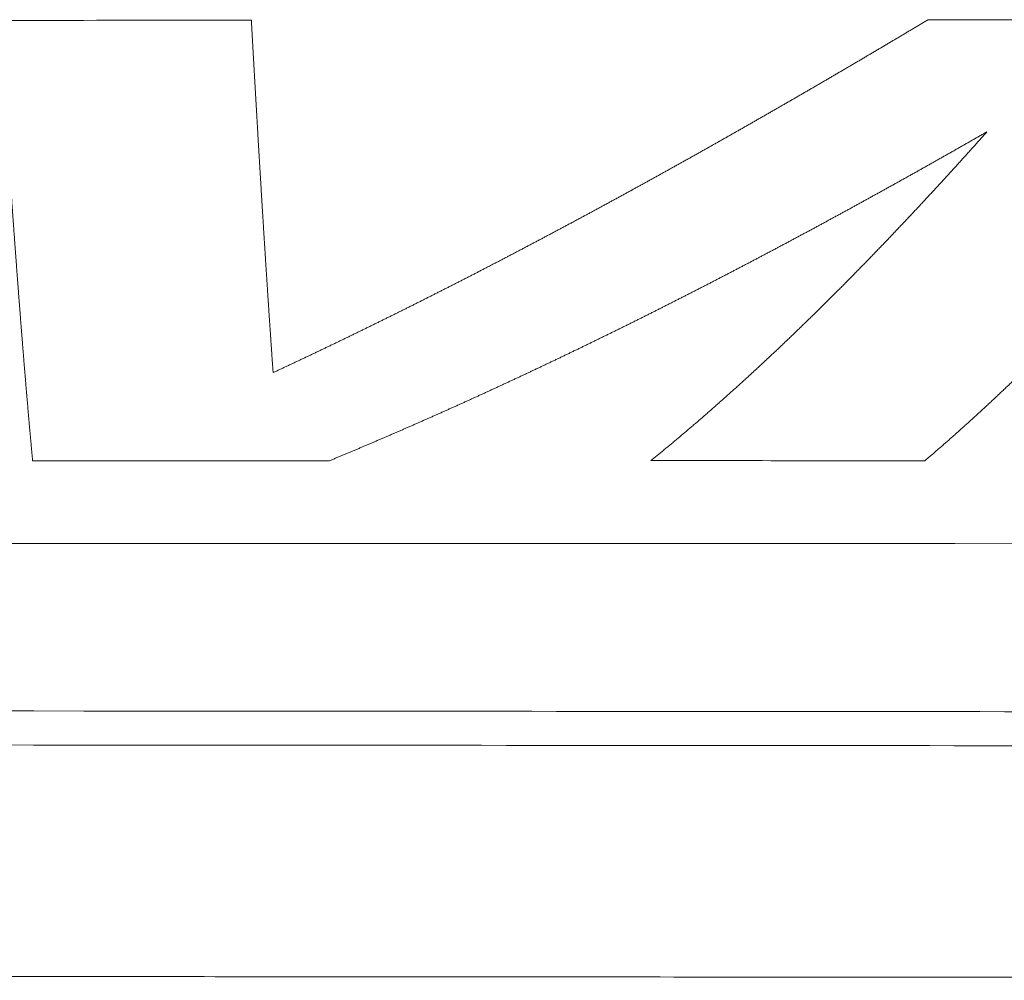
# Model space of a CAD drawing. Header units: millimetres. Extents: x 0 to 594, y 0 to 420.
# Tile 331 of 656: x 310.02 to 313.89, y 260.47 to 264.24. Entities that reach past the tile are written whole.
import ezdxf

# ---------------------------------------------------------------- set-up
doc = ezdxf.new("R2010")
doc.units = ezdxf.units.MM
doc.layers.add('1', color=7, linetype='Continuous', true_color=0xffffff)

msp = doc.modelspace()

# ---------------------------------------------------------------- linework, layer by layer
at = {"layer": '1', "color": 155, "linetype": 'Continuous', "lineweight": 13}
for points in [[(309.3126, 264.2358), (309.8531, 264.2361), (310.3935, 264.2364), (310.9339, 264.2367)], [(313.5886, 264.2379), (314.1243, 264.2382), (314.6599, 264.2385), (315.1955, 264.2389)], [(311.2407, 262.5077), (310.8523, 262.5078), (310.4639, 262.5078), (310.0755, 262.5079)], [(313.5778, 262.5079), (313.2193, 262.5079), (312.8607, 262.5079), (312.5022, 262.508)]]:
    msp.add_open_spline(points, degree=3, dxfattribs=at)
for points, knots in [([(310.9339, 264.2367), (310.9341, 264.234), (310.9344, 264.2288), (310.9348, 264.2209), (310.9352, 264.213), (310.9357, 264.2052), (310.9361, 264.1973), (310.9366, 264.1895), (310.937, 264.1817), (310.9374, 264.1739), (310.9379, 264.1661), (310.9383, 264.1583), (310.9388, 264.1505), (310.9392, 264.1427), (310.9396, 264.1349), (310.9401, 264.1272), (310.9405, 264.1194), (310.9409, 264.1117), (310.9414, 264.1039), (310.9418, 264.0962), (310.9423, 264.0885), (310.9427, 264.0808), (310.9431, 264.0731), (310.9436, 264.0654), (310.944, 264.0577), (310.9444, 264.05), (310.9449, 264.0424), (310.9453, 264.0347), (310.9458, 264.0271), (310.9462, 264.0195), (310.9466, 264.0118), (310.9471, 264.0042), (310.9475, 263.9966), (310.9479, 263.989), (310.9484, 263.9815), (310.9488, 263.9739), (310.9492, 263.9663), (310.9497, 263.9588), (310.9501, 263.9512), (310.9505, 263.9437), (310.951, 263.9362), (310.9514, 263.9286), (310.9518, 263.9211), (310.9523, 263.9136), (310.9527, 263.9061), (310.9531, 263.8987), (310.9536, 263.8912), (310.954, 263.8837), (310.9544, 263.8763), (310.9549, 263.8689), (310.9553, 263.8614), (310.9557, 263.854), (310.9562, 263.8466), (310.9566, 263.8392), (310.957, 263.8318), (310.9575, 263.8244), (310.9579, 263.817), (310.9583, 263.8097), (310.9588, 263.8023), (310.9592, 263.795), (310.9596, 263.7876), (310.96, 263.7803), (310.9605, 263.773), (310.9609, 263.7657), (310.9613, 263.7584), (310.9618, 263.7511), (310.9622, 263.7438), (310.9626, 263.7366), (310.9631, 263.7293), (310.9635, 263.7221), (310.9639, 263.7148), (310.9643, 263.7076), (310.9648, 263.7004), (310.9652, 263.6932), (310.9656, 263.686), (310.9661, 263.6788), (310.9665, 263.6716), (310.9669, 263.6644), (310.9673, 263.6573), (310.9678, 263.6501), (310.9682, 263.643), (310.9686, 263.6359), (310.9691, 263.6287), (310.9695, 263.6216), (310.9699, 263.6145), (310.9703, 263.6074), (310.9708, 263.6004), (310.9712, 263.5933), (310.9716, 263.5862), (310.9721, 263.5792), (310.9725, 263.5721), (310.9729, 263.5651), (310.9733, 263.5581), (310.9738, 263.5511), (310.9742, 263.5441), (310.9746, 263.5371), (310.975, 263.5301), (310.9755, 263.5231), (310.9759, 263.5162), (310.9763, 263.5092), (310.9767, 263.5023), (310.9772, 263.4953), (310.9776, 263.4884), (310.978, 263.4815), (310.9784, 263.4746), (310.9789, 263.4677), (310.9793, 263.4608), (310.9797, 263.454), (310.9802, 263.4471), (310.9806, 263.4402), (310.981, 263.4334), (310.9814, 263.4266), (310.9819, 263.4197), (310.9823, 263.4129), (310.9827, 263.4061), (310.9831, 263.3993), (310.9836, 263.3926), (310.984, 263.3858), (310.9844, 263.379), (310.9848, 263.3723), (310.9852, 263.3655), (310.9857, 263.3588), (310.9861, 263.3521), (310.9865, 263.3454), (310.9869, 263.3387), (310.9874, 263.332), (310.9878, 263.3253), (310.9882, 263.3186), (310.9886, 263.312), (310.9891, 263.3053), (310.9895, 263.2987), (310.9899, 263.292), (310.9903, 263.2854), (310.9908, 263.2788), (310.9912, 263.2722), (310.9916, 263.2656), (310.992, 263.259), (310.9925, 263.2525), (310.9929, 263.2459), (310.9933, 263.2394), (310.9937, 263.2328), (310.9941, 263.2263), (310.9946, 263.2198), (310.995, 263.2133), (310.9954, 263.2068), (310.9958, 263.2003), (310.9963, 263.1938), (310.9967, 263.1874), (310.9971, 263.1809), (310.9975, 263.1745), (310.9979, 263.168), (310.9984, 263.1616), (310.9988, 263.1552), (310.9992, 263.1488), (310.9996, 263.1424), (311.0001, 263.136), (311.0005, 263.1296), (311.0009, 263.1233), (311.0013, 263.1169), (311.0017, 263.1106), (311.0022, 263.1042), (311.0026, 263.0979), (311.003, 263.0916), (311.0034, 263.0853), (311.0039, 263.079), (311.0043, 263.0727), (311.0047, 263.0665), (311.0051, 263.0602), (311.0055, 263.054), (311.006, 263.0477), (311.0064, 263.0415), (311.0068, 263.0353), (311.0072, 263.0291), (311.0076, 263.0229), (311.0081, 263.0167), (311.0085, 263.0105), (311.0089, 263.0043), (311.0093, 262.9982), (311.0098, 262.992), (311.0102, 262.9859), (311.0106, 262.9798), (311.011, 262.9737), (311.0114, 262.9676), (311.0119, 262.9615), (311.0123, 262.9554), (311.0127, 262.9493), (311.0131, 262.9433), (311.0135, 262.9372), (311.014, 262.9312), (311.0144, 262.9251), (311.0148, 262.9191), (311.0152, 262.9131), (311.0156, 262.9071), (311.0161, 262.9011), (311.0165, 262.8952), (311.0169, 262.8892), (311.0173, 262.8832), (311.0178, 262.8773), (311.0182, 262.8714), (311.0186, 262.8654), (311.019, 262.8595), (311.0193, 262.8556), (311.0194, 262.8536)], [0, 0, 0, 0, 0.005, 0.01, 0.015, 0.02, 0.025, 0.03, 0.035, 0.04, 0.045, 0.05, 0.055, 0.06, 0.065, 0.07, 0.075, 0.08, 0.085, 0.09, 0.095, 0.1, 0.104999, 0.109999, 0.114999, 0.119999, 0.124999, 0.129999, 0.134999, 0.139999, 0.144999, 0.149999, 0.154999, 0.159999, 0.164999, 0.169999, 0.174999, 0.179999, 0.184999, 0.189999, 0.194999, 0.199999, 0.204998, 0.209998, 0.214998, 0.219998, 0.224998, 0.229998, 0.234998, 0.239998, 0.244998, 0.249998, 0.254998, 0.259998, 0.264998, 0.269998, 0.274998, 0.279998, 0.284998, 0.289998, 0.294997, 0.299997, 0.304997, 0.309997, 0.314997, 0.319997, 0.324997, 0.329997, 0.334997, 0.339997, 0.344997, 0.349997, 0.354997, 0.359997, 0.364997, 0.369997, 0.374997, 0.379997, 0.384997, 0.389997, 0.394997, 0.399997, 0.404997, 0.409996, 0.414996, 0.419996, 0.424996, 0.429996, 0.434996, 0.439996, 0.444996, 0.449996, 0.454996, 0.459996, 0.464996, 0.469996, 0.474996, 0.479996, 0.484996, 0.489996, 0.494996, 0.499996, 0.504996, 0.509996, 0.514996, 0.519996, 0.524996, 0.529996, 0.534996, 0.539996, 0.544996, 0.549996, 0.554996, 0.559996, 0.564996, 0.569996, 0.574996, 0.579996, 0.584996, 0.589996, 0.594996, 0.599996, 0.604996, 0.609996, 0.614996, 0.619997, 0.624997, 0.629997, 0.634997, 0.639997, 0.644997, 0.649997, 0.654997, 0.659997, 0.664997, 0.669997, 0.674997, 0.679997, 0.684997, 0.689997, 0.694997, 0.699997, 0.704997, 0.709997, 0.714997, 0.719997, 0.724997, 0.729998, 0.734998, 0.739998, 0.744998, 0.749998, 0.754998, 0.759998, 0.764998, 0.769998, 0.774998, 0.779998, 0.784998, 0.789998, 0.794998, 0.799998, 0.804998, 0.809998, 0.814999, 0.819999, 0.824999, 0.829999, 0.834999, 0.839999, 0.844999, 0.849999, 0.854999, 0.859999, 0.864999, 0.869999, 0.874999, 0.879999, 0.884999, 0.889999, 0.894999, 0.899999, 0.905, 0.91, 0.915, 0.92, 0.925, 0.93, 0.935, 0.94, 0.945, 0.95, 0.955, 0.96, 0.965, 0.97, 0.975, 0.98, 0.985, 0.99, 0.995, 1, 1, 1, 1]), ([(311.0194, 262.8536), (311.0237, 262.8556), (311.0322, 262.8596), (311.045, 262.8655), (311.0577, 262.8715), (311.0705, 262.8775), (311.0833, 262.8835), (311.096, 262.8895), (311.1088, 262.8955), (311.1216, 262.9015), (311.1343, 262.9075), (311.1471, 262.9136), (311.1599, 262.9196), (311.1726, 262.9257), (311.1854, 262.9318), (311.1982, 262.9379), (311.2109, 262.9439), (311.2237, 262.9501), (311.2365, 262.9562), (311.2492, 262.9623), (311.262, 262.9684), (311.2748, 262.9746), (311.2875, 262.9807), (311.3003, 262.9869), (311.3131, 262.9931), (311.3258, 262.9993), (311.3386, 263.0055), (311.3514, 263.0117), (311.3641, 263.0179), (311.3769, 263.0242), (311.3897, 263.0304), (311.4024, 263.0367), (311.4152, 263.0429), (311.428, 263.0492), (311.4408, 263.0555), (311.4535, 263.0618), (311.4663, 263.0681), (311.4791, 263.0744), (311.4918, 263.0807), (311.5046, 263.0871), (311.5174, 263.0934), (311.5302, 263.0998), (311.5429, 263.1061), (311.5557, 263.1125), (311.5685, 263.1189), (311.5813, 263.1253), (311.5941, 263.1317), (311.6068, 263.1381), (311.6196, 263.1446), (311.6324, 263.151), (311.6452, 263.1575), (311.6579, 263.1639), (311.6707, 263.1704), (311.6835, 263.1769), (311.6963, 263.1834), (311.7091, 263.1899), (311.7219, 263.1964), (311.7346, 263.2029), (311.7474, 263.2094), (311.7602, 263.216), (311.773, 263.2225), (311.7858, 263.2291), (311.7986, 263.2356), (311.8114, 263.2422), (311.8242, 263.2488), (311.8369, 263.2554), (311.8497, 263.262), (311.8625, 263.2686), (311.8753, 263.2753), (311.8881, 263.2819), (311.9009, 263.2886), (311.9137, 263.2952), (311.9265, 263.3019), (311.9393, 263.3086), (311.9521, 263.3153), (311.9649, 263.322), (311.9777, 263.3287), (311.9905, 263.3354), (312.0033, 263.3421), (312.0161, 263.3489), (312.0289, 263.3556), (312.0417, 263.3624), (312.0545, 263.3691), (312.0673, 263.3759), (312.0801, 263.3827), (312.0929, 263.3895), (312.1057, 263.3963), (312.1185, 263.4031), (312.1313, 263.4099), (312.1442, 263.4168), (312.157, 263.4236), (312.1698, 263.4305), (312.1826, 263.4373), (312.1954, 263.4442), (312.2082, 263.4511), (312.221, 263.458), (312.2339, 263.4649), (312.2467, 263.4718), (312.2595, 263.4787), (312.2723, 263.4856), (312.2852, 263.4926), (312.298, 263.4995), (312.3108, 263.5065), (312.3236, 263.5134), (312.3365, 263.5204), (312.3493, 263.5274), (312.3621, 263.5344), (312.375, 263.5414), (312.3878, 263.5484), (312.4006, 263.5554), (312.4135, 263.5624), (312.4263, 263.5695), (312.4391, 263.5765), (312.452, 263.5836), (312.4648, 263.5906), (312.4777, 263.5977), (312.4905, 263.6048), (312.5034, 263.6119), (312.5162, 263.619), (312.5291, 263.6261), (312.5419, 263.6332), (312.5548, 263.6404), (312.5676, 263.6475), (312.5805, 263.6546), (312.5933, 263.6618), (312.6062, 263.669), (312.619, 263.6761), (312.6319, 263.6833), (312.6448, 263.6905), (312.6576, 263.6977), (312.6705, 263.7049), (312.6834, 263.7121), (312.6962, 263.7194), (312.7091, 263.7266), (312.722, 263.7338), (312.7348, 263.7411), (312.7477, 263.7484), (312.7606, 263.7556), (312.7735, 263.7629), (312.7863, 263.7702), (312.7992, 263.7775), (312.8121, 263.7848), (312.825, 263.7921), (312.8379, 263.7994), (312.8508, 263.8067), (312.8637, 263.8141), (312.8765, 263.8214), (312.8894, 263.8288), (312.9023, 263.8361), (312.9152, 263.8435), (312.9281, 263.8509), (312.941, 263.8583), (312.9539, 263.8657), (312.9668, 263.8731), (312.9797, 263.8805), (312.9926, 263.8879), (313.0056, 263.8953), (313.0185, 263.9028), (313.0314, 263.9102), (313.0443, 263.9177), (313.0572, 263.9251), (313.0701, 263.9326), (313.0831, 263.9401), (313.096, 263.9476), (313.1089, 263.9551), (313.1218, 263.9626), (313.1348, 263.9701), (313.1477, 263.9776), (313.1606, 263.9851), (313.1736, 263.9927), (313.1865, 264.0002), (313.1994, 264.0078), (313.2124, 264.0153), (313.2253, 264.0229), (313.2383, 264.0305), (313.2512, 264.038), (313.2642, 264.0456), (313.2771, 264.0532), (313.2901, 264.0608), (313.303, 264.0684), (313.316, 264.0761), (313.3289, 264.0837), (313.3419, 264.0913), (313.3549, 264.099), (313.3678, 264.1066), (313.3808, 264.1143), (313.3938, 264.1219), (313.4068, 264.1296), (313.4197, 264.1373), (313.4327, 264.145), (313.4457, 264.1527), (313.4587, 264.1604), (313.4717, 264.1681), (313.4846, 264.1758), (313.4976, 264.1836), (313.5106, 264.1913), (313.5236, 264.199), (313.5366, 264.2068), (313.5496, 264.2145), (313.5626, 264.2223), (313.5756, 264.2301), (313.5843, 264.2353), (313.5886, 264.2379)], [0, 0, 0, 0, 0.005, 0.01, 0.015, 0.02, 0.025, 0.03, 0.035, 0.04, 0.045, 0.05, 0.055001, 0.060001, 0.065001, 0.070001, 0.075001, 0.080001, 0.085001, 0.090001, 0.095002, 0.100002, 0.105002, 0.110002, 0.115002, 0.120002, 0.125003, 0.130003, 0.135003, 0.140003, 0.145003, 0.150004, 0.155004, 0.160004, 0.165004, 0.170004, 0.175005, 0.180005, 0.185005, 0.190005, 0.195005, 0.200006, 0.205006, 0.210006, 0.215006, 0.220007, 0.225007, 0.230007, 0.235007, 0.240007, 0.245008, 0.250008, 0.255008, 0.260008, 0.265009, 0.270009, 0.275009, 0.280009, 0.28501, 0.29001, 0.29501, 0.30001, 0.30501, 0.310011, 0.315011, 0.320011, 0.325011, 0.330011, 0.335012, 0.340012, 0.345012, 0.350012, 0.355012, 0.360012, 0.365013, 0.370013, 0.375013, 0.380013, 0.385013, 0.390013, 0.395014, 0.400014, 0.405014, 0.410014, 0.415014, 0.420014, 0.425014, 0.430014, 0.435015, 0.440015, 0.445015, 0.450015, 0.455015, 0.460015, 0.465015, 0.470015, 0.475015, 0.480015, 0.485015, 0.490015, 0.495015, 0.500015, 0.505015, 0.510015, 0.515015, 0.520015, 0.525015, 0.530015, 0.535015, 0.540015, 0.545015, 0.550015, 0.555015, 0.560015, 0.565015, 0.570015, 0.575015, 0.580015, 0.585015, 0.590015, 0.595015, 0.600015, 0.605015, 0.610014, 0.615014, 0.620014, 0.625014, 0.630014, 0.635014, 0.640014, 0.645014, 0.650013, 0.655013, 0.660013, 0.665013, 0.670013, 0.675013, 0.680012, 0.685012, 0.690012, 0.695012, 0.700012, 0.705011, 0.710011, 0.715011, 0.720011, 0.725011, 0.73001, 0.73501, 0.74001, 0.74501, 0.750009, 0.755009, 0.760009, 0.765009, 0.770008, 0.775008, 0.780008, 0.785008, 0.790007, 0.795007, 0.800007, 0.805007, 0.810006, 0.815006, 0.820006, 0.825006, 0.830005, 0.835005, 0.840005, 0.845005, 0.850004, 0.855004, 0.860004, 0.865004, 0.870004, 0.875003, 0.880003, 0.885003, 0.890003, 0.895002, 0.900002, 0.905002, 0.910002, 0.915002, 0.920002, 0.925001, 0.930001, 0.935001, 0.940001, 0.945001, 0.950001, 0.955001, 0.96, 0.965, 0.97, 0.975, 0.98, 0.985, 0.99, 0.995, 1, 1, 1, 1]), ([(315.1955, 264.2389), (315.1933, 264.2362), (315.189, 264.2308), (315.1824, 264.2227), (315.1759, 264.2146), (315.1694, 264.2065), (315.1629, 264.1985), (315.1564, 264.1904), (315.1499, 264.1824), (315.1434, 264.1743), (315.1369, 264.1663), (315.1304, 264.1583), (315.1239, 264.1503), (315.1174, 264.1423), (315.1109, 264.1343), (315.1044, 264.1263), (315.0979, 264.1184), (315.0914, 264.1104), (315.0849, 264.1025), (315.0784, 264.0945), (315.0719, 264.0866), (315.0655, 264.0787), (315.059, 264.0708), (315.0525, 264.0629), (315.046, 264.055), (315.0396, 264.0471), (315.0331, 264.0392), (315.0266, 264.0313), (315.0201, 264.0235), (315.0137, 264.0156), (315.0072, 264.0078), (315.0008, 264), (314.9943, 263.9921), (314.9878, 263.9843), (314.9814, 263.9765), (314.9749, 263.9687), (314.9685, 263.961), (314.962, 263.9532), (314.9556, 263.9454), (314.9491, 263.9377), (314.9427, 263.9299), (314.9362, 263.9222), (314.9298, 263.9145), (314.9233, 263.9068), (314.9169, 263.8991), (314.9105, 263.8914), (314.904, 263.8837), (314.8976, 263.876), (314.8912, 263.8683), (314.8847, 263.8607), (314.8783, 263.853), (314.8719, 263.8454), (314.8654, 263.8378), (314.859, 263.8302), (314.8526, 263.8225), (314.8462, 263.8149), (314.8397, 263.8074), (314.8333, 263.7998), (314.8269, 263.7922), (314.8205, 263.7846), (314.8141, 263.7771), (314.8077, 263.7696), (314.8013, 263.762), (314.7948, 263.7545), (314.7884, 263.747), (314.782, 263.7395), (314.7756, 263.732), (314.7692, 263.7245), (314.7628, 263.7171), (314.7564, 263.7096), (314.75, 263.7021), (314.7436, 263.6947), (314.7372, 263.6873), (314.7308, 263.6799), (314.7244, 263.6724), (314.718, 263.665), (314.7116, 263.6577), (314.7052, 263.6503), (314.6989, 263.6429), (314.6925, 263.6355), (314.6861, 263.6282), (314.6797, 263.6209), (314.6733, 263.6135), (314.6669, 263.6062), (314.6605, 263.5989), (314.6542, 263.5916), (314.6478, 263.5843), (314.6414, 263.577), (314.635, 263.5698), (314.6287, 263.5625), (314.6223, 263.5552), (314.6159, 263.548), (314.6095, 263.5408), (314.6032, 263.5336), (314.5968, 263.5264), (314.5904, 263.5192), (314.5841, 263.512), (314.5777, 263.5048), (314.5713, 263.4976), (314.565, 263.4905), (314.5586, 263.4833), (314.5522, 263.4762), (314.5459, 263.4691), (314.5395, 263.4619), (314.5331, 263.4548), (314.5268, 263.4477), (314.5204, 263.4407), (314.5141, 263.4336), (314.5077, 263.4265), (314.5014, 263.4195), (314.495, 263.4124), (314.4887, 263.4054), (314.4823, 263.3984), (314.4759, 263.3914), (314.4696, 263.3844), (314.4632, 263.3774), (314.4569, 263.3704), (314.4506, 263.3634), (314.4442, 263.3565), (314.4379, 263.3495), (314.4315, 263.3426), (314.4252, 263.3357), (314.4188, 263.3288), (314.4125, 263.3218), (314.4061, 263.315), (314.3998, 263.3081), (314.3935, 263.3012), (314.3871, 263.2943), (314.3808, 263.2875), (314.3744, 263.2806), (314.3681, 263.2738), (314.3618, 263.267), (314.3554, 263.2602), (314.3491, 263.2534), (314.3428, 263.2466), (314.3364, 263.2398), (314.3301, 263.2331), (314.3238, 263.2263), (314.3174, 263.2196), (314.3111, 263.2128), (314.3048, 263.2061), (314.2984, 263.1994), (314.2921, 263.1927), (314.2858, 263.186), (314.2794, 263.1793), (314.2731, 263.1726), (314.2668, 263.166), (314.2605, 263.1593), (314.2541, 263.1527), (314.2478, 263.1461), (314.2415, 263.1395), (314.2352, 263.1329), (314.2288, 263.1263), (314.2225, 263.1197), (314.2162, 263.1131), (314.2099, 263.1066), (314.2035, 263.1), (314.1972, 263.0935), (314.1909, 263.087), (314.1846, 263.0804), (314.1782, 263.0739), (314.1719, 263.0674), (314.1656, 263.061), (314.1593, 263.0545), (314.153, 263.048), (314.1466, 263.0416), (314.1403, 263.0351), (314.134, 263.0287), (314.1277, 263.0223), (314.1214, 263.0159), (314.115, 263.0095), (314.1087, 263.0031), (314.1024, 262.9968), (314.0961, 262.9904), (314.0898, 262.984), (314.0835, 262.9777), (314.0771, 262.9714), (314.0708, 262.9651), (314.0645, 262.9588), (314.0582, 262.9525), (314.0519, 262.9462), (314.0456, 262.9399), (314.0392, 262.9337), (314.0329, 262.9274), (314.0266, 262.9212), (314.0203, 262.915), (314.014, 262.9087), (314.0077, 262.9025), (314.0014, 262.8964), (313.995, 262.8902), (313.9887, 262.884), (313.9824, 262.8778), (313.9761, 262.8717), (313.9698, 262.8656), (313.9635, 262.8594), (313.9571, 262.8533), (313.9508, 262.8472), (313.9445, 262.8411), (313.9382, 262.8351), (313.9319, 262.829), (313.9256, 262.823), (313.9193, 262.8169), (313.9129, 262.8109), (313.9066, 262.8049), (313.9003, 262.7988), (313.894, 262.7929), (313.8877, 262.7869), (313.8814, 262.7809), (313.875, 262.7749), (313.8687, 262.769), (313.8624, 262.763), (313.8561, 262.7571), (313.8498, 262.7512), (313.8435, 262.7453), (313.8371, 262.7394), (313.8308, 262.7335), (313.8245, 262.7276), (313.8182, 262.7218), (313.8119, 262.7159), (313.8056, 262.7101), (313.7992, 262.7043), (313.7929, 262.6985), (313.7866, 262.6927), (313.7803, 262.6869), (313.774, 262.6811), (313.7676, 262.6753), (313.7613, 262.6696), (313.755, 262.6638), (313.7487, 262.6581), (313.7424, 262.6524), (313.736, 262.6467), (313.7297, 262.641), (313.7234, 262.6353), (313.7171, 262.6296), (313.7107, 262.624), (313.7044, 262.6183), (313.6981, 262.6127), (313.6918, 262.6071), (313.6854, 262.6015), (313.6791, 262.5959), (313.6728, 262.5903), (313.6665, 262.5847), (313.6601, 262.5791), (313.6538, 262.5736), (313.6475, 262.568), (313.6412, 262.5625), (313.6348, 262.557), (313.6285, 262.5515), (313.6222, 262.546), (313.6158, 262.5405), (313.6095, 262.535), (313.6032, 262.5296), (313.5968, 262.5241), (313.5905, 262.5187), (313.5842, 262.5133), (313.5799, 262.5097), (313.5778, 262.5079)], [0, 0, 0, 0, 0.003937, 0.007874, 0.011811, 0.015748, 0.019685, 0.023622, 0.027559, 0.031496, 0.035433, 0.03937, 0.043306, 0.047243, 0.05118, 0.055117, 0.059054, 0.062991, 0.066928, 0.070865, 0.074801, 0.078738, 0.082675, 0.086612, 0.090549, 0.094486, 0.098422, 0.102359, 0.106296, 0.110233, 0.11417, 0.118106, 0.122043, 0.12598, 0.129917, 0.133854, 0.13779, 0.141727, 0.145664, 0.149601, 0.153538, 0.157474, 0.161411, 0.165348, 0.169285, 0.173221, 0.177158, 0.181095, 0.185032, 0.188969, 0.192905, 0.196842, 0.200779, 0.204716, 0.208652, 0.212589, 0.216526, 0.220463, 0.224399, 0.228336, 0.232273, 0.23621, 0.240147, 0.244083, 0.24802, 0.251957, 0.255894, 0.25983, 0.263767, 0.267704, 0.271641, 0.275578, 0.279514, 0.283451, 0.287388, 0.291325, 0.295262, 0.299198, 0.303135, 0.307072, 0.311009, 0.314946, 0.318883, 0.322819, 0.326756, 0.330693, 0.33463, 0.338567, 0.342504, 0.346441, 0.350377, 0.354314, 0.358251, 0.362188, 0.366125, 0.370062, 0.373999, 0.377936, 0.381872, 0.385809, 0.389746, 0.393683, 0.39762, 0.401557, 0.405494, 0.409431, 0.413368, 0.417305, 0.421242, 0.425179, 0.429116, 0.433053, 0.43699, 0.440927, 0.444863, 0.4488, 0.452737, 0.456674, 0.460611, 0.464548, 0.468485, 0.472422, 0.476359, 0.480296, 0.484233, 0.48817, 0.492108, 0.496045, 0.499982, 0.503919, 0.507856, 0.511793, 0.51573, 0.519667, 0.523604, 0.527541, 0.531478, 0.535415, 0.539352, 0.543289, 0.547226, 0.551163, 0.555101, 0.559038, 0.562975, 0.566912, 0.570849, 0.574786, 0.578723, 0.58266, 0.586597, 0.590535, 0.594472, 0.598409, 0.602346, 0.606283, 0.61022, 0.614157, 0.618095, 0.622032, 0.625969, 0.629906, 0.633843, 0.63778, 0.641718, 0.645655, 0.649592, 0.653529, 0.657466, 0.661404, 0.665341, 0.669278, 0.673215, 0.677152, 0.68109, 0.685027, 0.688964, 0.692901, 0.696838, 0.700776, 0.704713, 0.70865, 0.712587, 0.716524, 0.720462, 0.724399, 0.728336, 0.732273, 0.73621, 0.740148, 0.744085, 0.748022, 0.751959, 0.755897, 0.759834, 0.763771, 0.767708, 0.771645, 0.775583, 0.77952, 0.783457, 0.787394, 0.791332, 0.795269, 0.799206, 0.803143, 0.80708, 0.811018, 0.814955, 0.818892, 0.822829, 0.826766, 0.830704, 0.834641, 0.838578, 0.842515, 0.846452, 0.85039, 0.854327, 0.858264, 0.862201, 0.866138, 0.870076, 0.874013, 0.87795, 0.881887, 0.885824, 0.889761, 0.893699, 0.897636, 0.901573, 0.90551, 0.909447, 0.913384, 0.917321, 0.921259, 0.925196, 0.929133, 0.93307, 0.937007, 0.940944, 0.944881, 0.948818, 0.952755, 0.956693, 0.96063, 0.964567, 0.968504, 0.972441, 0.976378, 0.980315, 0.984252, 0.988189, 0.992126, 0.996063, 1, 1, 1, 1]), ([(310.0755, 262.5079), (310.0753, 262.5096), (310.075, 262.5132), (310.0745, 262.5186), (310.074, 262.5241), (310.0735, 262.5295), (310.073, 262.5349), (310.0724, 262.5404), (310.0719, 262.5459), (310.0714, 262.5513), (310.0709, 262.5568), (310.0704, 262.5623), (310.0699, 262.5678), (310.0694, 262.5733), (310.0689, 262.5789), (310.0684, 262.5844), (310.0679, 262.59), (310.0674, 262.5955), (310.0669, 262.6011), (310.0664, 262.6067), (310.0659, 262.6123), (310.0654, 262.6179), (310.0649, 262.6236), (310.0644, 262.6292), (310.0638, 262.6349), (310.0633, 262.6405), (310.0628, 262.6462), (310.0623, 262.6519), (310.0618, 262.6576), (310.0613, 262.6633), (310.0608, 262.669), (310.0603, 262.6747), (310.0598, 262.6805), (310.0593, 262.6862), (310.0588, 262.692), (310.0583, 262.6978), (310.0578, 262.7035), (310.0573, 262.7093), (310.0568, 262.7152), (310.0563, 262.721), (310.0558, 262.7268), (310.0553, 262.7327), (310.0548, 262.7385), (310.0542, 262.7444), (310.0537, 262.7503), (310.0532, 262.7562), (310.0527, 262.7621), (310.0522, 262.768), (310.0517, 262.7739), (310.0512, 262.7798), (310.0507, 262.7858), (310.0502, 262.7917), (310.0497, 262.7977), (310.0492, 262.8037), (310.0487, 262.8097), (310.0482, 262.8157), (310.0477, 262.8217), (310.0472, 262.8277), (310.0467, 262.8338), (310.0462, 262.8398), (310.0457, 262.8459), (310.0452, 262.852), (310.0447, 262.858), (310.0442, 262.8641), (310.0437, 262.8702), (310.0431, 262.8764), (310.0426, 262.8825), (310.0421, 262.8886), (310.0416, 262.8948), (310.0411, 262.9009), (310.0406, 262.9071), (310.0401, 262.9133), (310.0396, 262.9195), (310.0391, 262.9257), (310.0386, 262.9319), (310.0381, 262.9382), (310.0376, 262.9444), (310.0371, 262.9506), (310.0366, 262.9569), (310.0361, 262.9632), (310.0356, 262.9695), (310.0351, 262.9758), (310.0346, 262.9821), (310.0341, 262.9884), (310.0336, 262.9947), (310.033, 263.0011), (310.0325, 263.0074), (310.032, 263.0138), (310.0315, 263.0202), (310.031, 263.0266), (310.0305, 263.033), (310.03, 263.0394), (310.0295, 263.0458), (310.029, 263.0522), (310.0285, 263.0587), (310.028, 263.0651), (310.0275, 263.0716), (310.027, 263.078), (310.0265, 263.0845), (310.026, 263.091), (310.0255, 263.0975), (310.025, 263.1041), (310.0245, 263.1106), (310.024, 263.1171), (310.0234, 263.1237), (310.0229, 263.1303), (310.0224, 263.1368), (310.0219, 263.1434), (310.0214, 263.15), (310.0209, 263.1566), (310.0204, 263.1632), (310.0199, 263.1699), (310.0194, 263.1765), (310.0189, 263.1832), (310.0184, 263.1898), (310.0179, 263.1965), (310.0174, 263.2032), (310.0169, 263.2099), (310.0164, 263.2166), (310.0158, 263.2233), (310.0153, 263.23), (310.0148, 263.2368), (310.0143, 263.2435), (310.0138, 263.2503), (310.0133, 263.2571), (310.0128, 263.2638), (310.0123, 263.2706), (310.0118, 263.2774), (310.0113, 263.2842), (310.0108, 263.2911), (310.0103, 263.2979), (310.0098, 263.3048), (310.0093, 263.3116), (310.0087, 263.3185), (310.0082, 263.3254), (310.0077, 263.3323), (310.0072, 263.3392), (310.0067, 263.3461), (310.0062, 263.353), (310.0057, 263.3599), (310.0052, 263.3669), (310.0047, 263.3738), (310.0042, 263.3808), (310.0037, 263.3878), (310.0032, 263.3948), (310.0026, 263.4018), (310.0021, 263.4088), (310.0016, 263.4158), (310.0011, 263.4228), (310.0006, 263.4299), (310.0001, 263.4369), (309.9996, 263.444), (309.9991, 263.451), (309.9986, 263.4581), (309.9981, 263.4652), (309.9975, 263.4723), (309.997, 263.4794), (309.9965, 263.4866), (309.996, 263.4937), (309.9955, 263.5009), (309.995, 263.508), (309.9945, 263.5152), (309.994, 263.5224), (309.9935, 263.5296), (309.993, 263.5368), (309.9924, 263.544), (309.9919, 263.5512), (309.9914, 263.5584), (309.9909, 263.5657), (309.9904, 263.5729), (309.9899, 263.5802), (309.9894, 263.5875), (309.9889, 263.5947), (309.9883, 263.602), (309.9878, 263.6093), (309.9873, 263.6167), (309.9868, 263.624), (309.9863, 263.6313), (309.9858, 263.6387), (309.9853, 263.646), (309.9848, 263.6534), (309.9842, 263.6608), (309.9837, 263.6682), (309.9832, 263.6756), (309.9827, 263.683), (309.9822, 263.6904), (309.9817, 263.6978), (309.9812, 263.7053), (309.9806, 263.7127), (309.9801, 263.7202), (309.9796, 263.7277), (309.9791, 263.7351), (309.9786, 263.7426), (309.9781, 263.7501), (309.9775, 263.7577), (309.977, 263.7652), (309.9765, 263.7727), (309.976, 263.7803), (309.9755, 263.7878), (309.975, 263.7954), (309.9745, 263.803), (309.9741, 263.808), (309.9739, 263.8106)], [0, 0, 0, 0, 0.005, 0.01, 0.015, 0.02, 0.025, 0.03, 0.035, 0.04, 0.045, 0.05, 0.055, 0.06, 0.065, 0.07, 0.075, 0.080001, 0.085001, 0.090001, 0.095001, 0.100001, 0.105001, 0.110001, 0.115001, 0.120001, 0.125001, 0.130001, 0.135001, 0.140001, 0.145001, 0.150002, 0.155002, 0.160002, 0.165002, 0.170002, 0.175002, 0.180002, 0.185002, 0.190002, 0.195002, 0.200002, 0.205003, 0.210003, 0.215003, 0.220003, 0.225003, 0.230003, 0.235003, 0.240003, 0.245003, 0.250003, 0.255003, 0.260003, 0.265004, 0.270004, 0.275004, 0.280004, 0.285004, 0.290004, 0.295004, 0.300004, 0.305004, 0.310004, 0.315004, 0.320004, 0.325004, 0.330005, 0.335005, 0.340005, 0.345005, 0.350005, 0.355005, 0.360005, 0.365005, 0.370005, 0.375005, 0.380005, 0.385005, 0.390005, 0.395005, 0.400005, 0.405005, 0.410005, 0.415005, 0.420005, 0.425005, 0.430005, 0.435006, 0.440006, 0.445006, 0.450006, 0.455006, 0.460006, 0.465006, 0.470006, 0.475006, 0.480006, 0.485006, 0.490006, 0.495006, 0.500006, 0.505006, 0.510006, 0.515006, 0.520006, 0.525006, 0.530006, 0.535006, 0.540006, 0.545006, 0.550005, 0.555005, 0.560005, 0.565005, 0.570005, 0.575005, 0.580005, 0.585005, 0.590005, 0.595005, 0.600005, 0.605005, 0.610005, 0.615005, 0.620005, 0.625005, 0.630005, 0.635005, 0.640005, 0.645005, 0.650005, 0.655005, 0.660004, 0.665004, 0.670004, 0.675004, 0.680004, 0.685004, 0.690004, 0.695004, 0.700004, 0.705004, 0.710004, 0.715004, 0.720004, 0.725003, 0.730003, 0.735003, 0.740003, 0.745003, 0.750003, 0.755003, 0.760003, 0.765003, 0.770003, 0.775003, 0.780003, 0.785002, 0.790002, 0.795002, 0.800002, 0.805002, 0.810002, 0.815002, 0.820002, 0.825002, 0.830002, 0.835002, 0.840002, 0.845001, 0.850001, 0.855001, 0.860001, 0.865001, 0.870001, 0.875001, 0.880001, 0.885001, 0.890001, 0.895001, 0.900001, 0.905001, 0.910001, 0.915001, 0.92, 0.925, 0.93, 0.935, 0.94, 0.945, 0.95, 0.955, 0.96, 0.965, 0.97, 0.975, 0.98, 0.985, 0.99, 0.995, 1, 1, 1, 1]), ([(313.8211, 263.7988), (313.8168, 263.7963), (313.8081, 263.7914), (313.7951, 263.7839), (313.7821, 263.7765), (313.7692, 263.7691), (313.7562, 263.7616), (313.7432, 263.7542), (313.7302, 263.7468), (313.7172, 263.7394), (313.7042, 263.732), (313.6913, 263.7247), (313.6783, 263.7173), (313.6653, 263.7099), (313.6523, 263.7026), (313.6394, 263.6953), (313.6264, 263.6879), (313.6134, 263.6806), (313.6005, 263.6733), (313.5875, 263.666), (313.5745, 263.6587), (313.5616, 263.6514), (313.5486, 263.6441), (313.5356, 263.6369), (313.5227, 263.6296), (313.5097, 263.6224), (313.4968, 263.6151), (313.4838, 263.6079), (313.4709, 263.6007), (313.4579, 263.5935), (313.445, 263.5863), (313.432, 263.5791), (313.4191, 263.5719), (313.4061, 263.5647), (313.3932, 263.5576), (313.3802, 263.5504), (313.3673, 263.5433), (313.3544, 263.5361), (313.3414, 263.529), (313.3285, 263.5219), (313.3155, 263.5148), (313.3026, 263.5077), (313.2897, 263.5006), (313.2768, 263.4935), (313.2638, 263.4865), (313.2509, 263.4794), (313.238, 263.4724), (313.225, 263.4653), (313.2121, 263.4583), (313.1992, 263.4513), (313.1863, 263.4443), (313.1733, 263.4373), (313.1604, 263.4303), (313.1475, 263.4233), (313.1346, 263.4163), (313.1217, 263.4094), (313.1088, 263.4024), (313.0958, 263.3955), (313.0829, 263.3886), (313.07, 263.3816), (313.0571, 263.3747), (313.0442, 263.3678), (313.0313, 263.3609), (313.0184, 263.3541), (313.0055, 263.3472), (312.9926, 263.3403), (312.9797, 263.3335), (312.9667, 263.3266), (312.9538, 263.3198), (312.9409, 263.313), (312.928, 263.3062), (312.9151, 263.2994), (312.9022, 263.2926), (312.8893, 263.2858), (312.8764, 263.279), (312.8635, 263.2723), (312.8506, 263.2655), (312.8377, 263.2588), (312.8249, 263.2521), (312.812, 263.2454), (312.7991, 263.2386), (312.7862, 263.2319), (312.7733, 263.2253), (312.7604, 263.2186), (312.7475, 263.2119), (312.7346, 263.2053), (312.7217, 263.1986), (312.7088, 263.192), (312.6959, 263.1854), (312.6831, 263.1787), (312.6702, 263.1721), (312.6573, 263.1656), (312.6444, 263.159), (312.6315, 263.1524), (312.6186, 263.1458), (312.6057, 263.1393), (312.5929, 263.1327), (312.58, 263.1262), (312.5671, 263.1197), (312.5542, 263.1132), (312.5413, 263.1067), (312.5285, 263.1002), (312.5156, 263.0937), (312.5027, 263.0873), (312.4898, 263.0808), (312.4769, 263.0744), (312.4641, 263.0679), (312.4512, 263.0615), (312.4383, 263.0551), (312.4254, 263.0487), (312.4125, 263.0423), (312.3997, 263.0359), (312.3868, 263.0296), (312.3739, 263.0232), (312.361, 263.0168), (312.3482, 263.0105), (312.3353, 263.0042), (312.3224, 262.9979), (312.3095, 262.9916), (312.2967, 262.9853), (312.2838, 262.979), (312.2709, 262.9727), (312.2581, 262.9665), (312.2452, 262.9602), (312.2323, 262.954), (312.2194, 262.9478), (312.2066, 262.9415), (312.1937, 262.9353), (312.1808, 262.9291), (312.168, 262.923), (312.1551, 262.9168), (312.1422, 262.9106), (312.1293, 262.9045), (312.1165, 262.8983), (312.1036, 262.8922), (312.0907, 262.8861), (312.0779, 262.88), (312.065, 262.8739), (312.0521, 262.8678), (312.0392, 262.8617), (312.0264, 262.8557), (312.0135, 262.8496), (312.0006, 262.8436), (311.9878, 262.8376), (311.9749, 262.8316), (311.962, 262.8255), (311.9491, 262.8196), (311.9363, 262.8136), (311.9234, 262.8076), (311.9105, 262.8016), (311.8977, 262.7957), (311.8848, 262.7898), (311.8719, 262.7838), (311.859, 262.7779), (311.8462, 262.772), (311.8333, 262.7661), (311.8204, 262.7603), (311.8075, 262.7544), (311.7947, 262.7485), (311.7818, 262.7427), (311.7689, 262.7369), (311.756, 262.731), (311.7432, 262.7252), (311.7303, 262.7194), (311.7174, 262.7136), (311.7045, 262.7079), (311.6917, 262.7021), (311.6788, 262.6963), (311.6659, 262.6906), (311.653, 262.6849), (311.6402, 262.6792), (311.6273, 262.6734), (311.6144, 262.6678), (311.6015, 262.6621), (311.5887, 262.6564), (311.5758, 262.6507), (311.5629, 262.6451), (311.55, 262.6395), (311.5371, 262.6338), (311.5243, 262.6282), (311.5114, 262.6226), (311.4985, 262.617), (311.4856, 262.6114), (311.4727, 262.6059), (311.4598, 262.6003), (311.447, 262.5948), (311.4341, 262.5893), (311.4212, 262.5837), (311.4083, 262.5782), (311.3954, 262.5727), (311.3825, 262.5672), (311.3696, 262.5618), (311.3567, 262.5563), (311.3439, 262.5509), (311.331, 262.5454), (311.3181, 262.54), (311.3052, 262.5346), (311.2923, 262.5292), (311.2794, 262.5238), (311.2665, 262.5184), (311.2536, 262.5131), (311.245, 262.5095), (311.2407, 262.5077)], [0, 0, 0, 0, 0.005, 0.01, 0.015, 0.02, 0.025, 0.03, 0.035, 0.04, 0.045, 0.05, 0.054999, 0.059999, 0.064999, 0.069999, 0.074999, 0.079999, 0.084999, 0.089999, 0.094999, 0.099998, 0.104998, 0.109998, 0.114998, 0.119998, 0.124998, 0.129998, 0.134997, 0.139997, 0.144997, 0.149997, 0.154997, 0.159997, 0.164997, 0.169996, 0.174996, 0.179996, 0.184996, 0.189996, 0.194996, 0.199995, 0.204995, 0.209995, 0.214995, 0.219995, 0.224995, 0.229994, 0.234994, 0.239994, 0.244994, 0.249994, 0.254994, 0.259994, 0.264993, 0.269993, 0.274993, 0.279993, 0.284993, 0.289993, 0.294993, 0.299993, 0.304992, 0.309992, 0.314992, 0.319992, 0.324992, 0.329992, 0.334992, 0.339992, 0.344992, 0.349991, 0.354991, 0.359991, 0.364991, 0.369991, 0.374991, 0.379991, 0.384991, 0.389991, 0.394991, 0.399991, 0.404991, 0.409991, 0.414991, 0.419991, 0.42499, 0.42999, 0.43499, 0.43999, 0.44499, 0.44999, 0.45499, 0.45999, 0.46499, 0.46999, 0.47499, 0.47999, 0.48499, 0.48999, 0.49499, 0.49999, 0.50499, 0.509991, 0.514991, 0.519991, 0.524991, 0.529991, 0.534991, 0.539991, 0.544991, 0.549991, 0.554991, 0.559991, 0.564991, 0.569991, 0.574991, 0.579991, 0.584991, 0.589992, 0.594992, 0.599992, 0.604992, 0.609992, 0.614992, 0.619992, 0.624992, 0.629992, 0.634992, 0.639993, 0.644993, 0.649993, 0.654993, 0.659993, 0.664993, 0.669993, 0.674993, 0.679993, 0.684994, 0.689994, 0.694994, 0.699994, 0.704994, 0.709994, 0.714994, 0.719995, 0.724995, 0.729995, 0.734995, 0.739995, 0.744995, 0.749995, 0.754996, 0.759996, 0.764996, 0.769996, 0.774996, 0.779996, 0.784996, 0.789996, 0.794997, 0.799997, 0.804997, 0.809997, 0.814997, 0.819997, 0.824997, 0.829998, 0.834998, 0.839998, 0.844998, 0.849998, 0.854998, 0.859998, 0.864998, 0.869998, 0.874999, 0.879999, 0.884999, 0.889999, 0.894999, 0.899999, 0.904999, 0.909999, 0.914999, 0.919999, 0.924999, 0.93, 0.935, 0.94, 0.945, 0.95, 0.955, 0.96, 0.965, 0.97, 0.975, 0.98, 0.985, 0.99, 0.995, 1, 1, 1, 1]), ([(312.5022, 262.508), (312.5044, 262.5098), (312.5087, 262.5133), (312.5153, 262.5187), (312.5219, 262.5241), (312.5285, 262.5295), (312.5351, 262.5349), (312.5417, 262.5403), (312.5483, 262.5457), (312.5549, 262.5511), (312.5614, 262.5566), (312.568, 262.562), (312.5746, 262.5675), (312.5812, 262.573), (312.5878, 262.5785), (312.5943, 262.584), (312.6009, 262.5895), (312.6075, 262.595), (312.6141, 262.6006), (312.6207, 262.6061), (312.6272, 262.6117), (312.6338, 262.6173), (312.6404, 262.6228), (312.647, 262.6284), (312.6536, 262.634), (312.6601, 262.6397), (312.6667, 262.6453), (312.6733, 262.6509), (312.6799, 262.6566), (312.6864, 262.6623), (312.693, 262.6679), (312.6996, 262.6736), (312.7062, 262.6793), (312.7127, 262.685), (312.7193, 262.6908), (312.7259, 262.6965), (312.7324, 262.7022), (312.739, 262.708), (312.7456, 262.7138), (312.7522, 262.7195), (312.7587, 262.7253), (312.7653, 262.7311), (312.7719, 262.7369), (312.7784, 262.7428), (312.785, 262.7486), (312.7916, 262.7544), (312.7982, 262.7603), (312.8047, 262.7662), (312.8113, 262.7721), (312.8179, 262.7779), (312.8244, 262.7839), (312.831, 262.7898), (312.8376, 262.7957), (312.8441, 262.8016), (312.8507, 262.8076), (312.8573, 262.8135), (312.8639, 262.8195), (312.8704, 262.8255), (312.877, 262.8315), (312.8836, 262.8375), (312.8901, 262.8435), (312.8967, 262.8495), (312.9033, 262.8556), (312.9098, 262.8616), (312.9164, 262.8677), (312.923, 262.8738), (312.9295, 262.8798), (312.9361, 262.8859), (312.9427, 262.892), (312.9492, 262.8982), (312.9558, 262.9043), (312.9624, 262.9104), (312.969, 262.9166), (312.9755, 262.9227), (312.9821, 262.9289), (312.9887, 262.9351), (312.9952, 262.9413), (313.0018, 262.9475), (313.0084, 262.9537), (313.0149, 262.9599), (313.0215, 262.9662), (313.0281, 262.9724), (313.0346, 262.9787), (313.0412, 262.9849), (313.0478, 262.9912), (313.0544, 262.9975), (313.0609, 263.0038), (313.0675, 263.0101), (313.0741, 263.0165), (313.0806, 263.0228), (313.0872, 263.0292), (313.0938, 263.0355), (313.1004, 263.0419), (313.1069, 263.0483), (313.1135, 263.0546), (313.1201, 263.0611), (313.1267, 263.0675), (313.1332, 263.0739), (313.1398, 263.0803), (313.1464, 263.0868), (313.153, 263.0932), (313.1595, 263.0997), (313.1661, 263.1062), (313.1727, 263.1127), (313.1793, 263.1192), (313.1859, 263.1257), (313.1924, 263.1322), (313.199, 263.1387), (313.2056, 263.1453), (313.2122, 263.1518), (313.2187, 263.1584), (313.2253, 263.1649), (313.2319, 263.1715), (313.2385, 263.1781), (313.2451, 263.1847), (313.2517, 263.1913), (313.2582, 263.198), (313.2648, 263.2046), (313.2714, 263.2113), (313.278, 263.2179), (313.2846, 263.2246), (313.2912, 263.2313), (313.2978, 263.238), (313.3043, 263.2447), (313.3109, 263.2514), (313.3175, 263.2581), (313.3241, 263.2648), (313.3307, 263.2716), (313.3373, 263.2783), (313.3439, 263.2851), (313.3505, 263.2919), (313.3571, 263.2986), (313.3637, 263.3054), (313.3703, 263.3122), (313.3769, 263.3191), (313.3835, 263.3259), (313.3901, 263.3327), (313.3967, 263.3396), (313.4033, 263.3464), (313.4099, 263.3533), (313.4165, 263.3602), (313.4231, 263.3671), (313.4297, 263.374), (313.4363, 263.3809), (313.4429, 263.3878), (313.4495, 263.3947), (313.4561, 263.4017), (313.4627, 263.4086), (313.4693, 263.4156), (313.4759, 263.4225), (313.4825, 263.4295), (313.4891, 263.4365), (313.4957, 263.4435), (313.5023, 263.4505), (313.509, 263.4575), (313.5156, 263.4646), (313.5222, 263.4716), (313.5288, 263.4787), (313.5354, 263.4857), (313.542, 263.4928), (313.5487, 263.4999), (313.5553, 263.507), (313.5619, 263.5141), (313.5685, 263.5212), (313.5752, 263.5283), (313.5818, 263.5355), (313.5884, 263.5426), (313.595, 263.5498), (313.6017, 263.5569), (313.6083, 263.5641), (313.6149, 263.5713), (313.6216, 263.5785), (313.6282, 263.5857), (313.6348, 263.5929), (313.6415, 263.6001), (313.6481, 263.6073), (313.6547, 263.6146), (313.6614, 263.6218), (313.668, 263.6291), (313.6747, 263.6364), (313.6813, 263.6436), (313.6879, 263.6509), (313.6946, 263.6582), (313.7012, 263.6656), (313.7079, 263.6729), (313.7145, 263.6802), (313.7212, 263.6875), (313.7278, 263.6949), (313.7345, 263.7023), (313.7412, 263.7096), (313.7478, 263.717), (313.7545, 263.7244), (313.7611, 263.7318), (313.7678, 263.7392), (313.7744, 263.7466), (313.7811, 263.754), (313.7878, 263.7615), (313.7944, 263.7689), (313.8011, 263.7764), (313.8078, 263.7839), (313.8145, 263.7913), (313.8189, 263.7963), (313.8211, 263.7988)], [0, 0, 0, 0, 0.005, 0.01, 0.015, 0.02, 0.025, 0.03, 0.035, 0.04, 0.045, 0.05, 0.055, 0.06, 0.065, 0.07, 0.075, 0.08, 0.085001, 0.090001, 0.095001, 0.100001, 0.105001, 0.110001, 0.115001, 0.120001, 0.125001, 0.130001, 0.135001, 0.140001, 0.145001, 0.150002, 0.155002, 0.160002, 0.165002, 0.170002, 0.175002, 0.180002, 0.185002, 0.190002, 0.195002, 0.200002, 0.205003, 0.210003, 0.215003, 0.220003, 0.225003, 0.230003, 0.235003, 0.240003, 0.245003, 0.250003, 0.255004, 0.260004, 0.265004, 0.270004, 0.275004, 0.280004, 0.285004, 0.290004, 0.295004, 0.300004, 0.305005, 0.310005, 0.315005, 0.320005, 0.325005, 0.330005, 0.335005, 0.340005, 0.345005, 0.350005, 0.355005, 0.360005, 0.365006, 0.370006, 0.375006, 0.380006, 0.385006, 0.390006, 0.395006, 0.400006, 0.405006, 0.410006, 0.415006, 0.420006, 0.425006, 0.430006, 0.435006, 0.440007, 0.445007, 0.450007, 0.455007, 0.460007, 0.465007, 0.470007, 0.475007, 0.480007, 0.485007, 0.490007, 0.495007, 0.500007, 0.505007, 0.510007, 0.515007, 0.520007, 0.525007, 0.530007, 0.535007, 0.540007, 0.545007, 0.550007, 0.555007, 0.560007, 0.565007, 0.570007, 0.575007, 0.580007, 0.585007, 0.590007, 0.595007, 0.600007, 0.605007, 0.610007, 0.615006, 0.620006, 0.625006, 0.630006, 0.635006, 0.640006, 0.645006, 0.650006, 0.655006, 0.660006, 0.665006, 0.670006, 0.675006, 0.680006, 0.685006, 0.690005, 0.695005, 0.700005, 0.705005, 0.710005, 0.715005, 0.720005, 0.725005, 0.730005, 0.735005, 0.740005, 0.745004, 0.750004, 0.755004, 0.760004, 0.765004, 0.770004, 0.775004, 0.780004, 0.785004, 0.790003, 0.795003, 0.800003, 0.805003, 0.810003, 0.815003, 0.820003, 0.825003, 0.830003, 0.835002, 0.840002, 0.845002, 0.850002, 0.855002, 0.860002, 0.865002, 0.870002, 0.875002, 0.880001, 0.885001, 0.890001, 0.895001, 0.900001, 0.905001, 0.910001, 0.915001, 0.920001, 0.925001, 0.930001, 0.935, 0.94, 0.945, 0.95, 0.955, 0.96, 0.965, 0.97, 0.975, 0.98, 0.985, 0.99, 0.995, 1, 1, 1, 1])]:
    msp.add_open_spline(points, degree=3, knots=knots, dxfattribs=at)
at = {"layer": '1', "color": 155, "linetype": 'Continuous', "lineweight": 18}
msp.add_open_spline([(319.9029, 262.1807), (307.2913, 262.1837), (294.6796, 262.1868), (282.068, 262.1896)], degree=3, dxfattribs=at)
for points, knots in [([(329.0967, 261.5116), (322.2585, 261.5165), (321.217, 261.5173), (319.1323, 261.5188), (315.4861, 261.5215), (308.192, 261.5268), (293.6047, 261.5376), (276.9333, 261.5491), (262.3459, 261.56), (254.0102, 261.5666), (247.7584, 261.5711), (241.5076, 261.5723), (233.1762, 261.5711), (226.9318, 261.5715), (222.7682, 261.5785)], [0, 0, 0, 0, 0.015625, 0.03125, 0.0625, 0.125, 0.25, 0.5, 0.625, 0.6875, 0.75, 0.8125, 0.875, 1, 1, 1, 1]), ([(329.5133, 261.3777), (322.2567, 261.3829), (321.2149, 261.3837), (319.1305, 261.3852), (315.4841, 261.3879), (308.1902, 261.3932), (293.6028, 261.4039), (276.9315, 261.4155), (262.344, 261.4264), (254.0083, 261.433), (247.7566, 261.4375), (241.5054, 261.4387), (233.1722, 261.4375), (226.9248, 261.4378), (222.7594, 261.4449)], [0, 0, 0, 0, 0.015625, 0.03125, 0.0625, 0.125, 0.25, 0.5, 0.625, 0.6875, 0.75, 0.8125, 0.875, 1, 1, 1, 1]), ([(222.7402, 260.536), (223.8798, 260.5342), (226.082, 260.5313), (229.2703, 260.5295), (232.2283, 260.5289), (234.956, 260.529), (237.4406, 260.5293), (239.6848, 260.5295), (241.6913, 260.5295), (243.4761, 260.5294), (246.3808, 260.5288), (250.5549, 260.5268), (255.0637, 260.5233), (258.6483, 260.5205), (261.241, 260.5185), (263.8581, 260.5165), (266.4989, 260.5145), (269.1428, 260.5125), (271.7267, 260.5106), (274.1864, 260.5088), (277.0886, 260.5067), (280.6319, 260.5042), (284.9201, 260.5011), (289.399, 260.498), (293.9252, 260.4947), (297.4816, 260.4922), (300.068, 260.4903), (301.6783, 260.4891), (303.2417, 260.488), (304.7123, 260.4869), (306.0508, 260.4859), (307.2783, 260.485), (308.45, 260.4842), (309.6708, 260.4833), (311.0191, 260.4823), (312.5447, 260.4812), (314.2476, 260.4799), (316.1279, 260.4786), (318.1854, 260.4771), (319.694, 260.476), (320.595, 260.4753), (320.83, 260.4751), (321.0673, 260.475), (321.3307, 260.4748), (321.6167, 260.4746), (321.9691, 260.4743), (322.4231, 260.474), (323.0561, 260.4735), (323.7786, 260.473), (324.5758, 260.4724), (325.4225, 260.4718), (326.4174, 260.4711), (327.5749, 260.4702), (328.9097, 260.4693), (329.8604, 260.4686), (330.3677, 260.4682)], [0, 0, 0, 0, 0.031763, 0.061388, 0.088872, 0.114216, 0.13742, 0.158126, 0.17677, 0.19335, 0.207875, 0.257734, 0.309699, 0.333553, 0.35765, 0.381967, 0.406503, 0.431259, 0.455662, 0.478528, 0.499821, 0.536558, 0.577293, 0.619348, 0.661403, 0.703457, 0.718477, 0.733497, 0.748341, 0.762054, 0.77449, 0.78565, 0.79627, 0.80715, 0.819677, 0.833852, 0.849674, 0.867144, 0.886262, 0.907026, 0.909193, 0.911377, 0.913577, 0.915809, 0.918719, 0.921549, 0.925631, 0.931373, 0.939193, 0.945772, 0.953594, 0.962793, 0.973503, 0.985858, 1, 1, 1, 1])]:
    msp.add_open_spline(points, degree=3, knots=knots, dxfattribs=at)

doc.saveas('drawing.dxf')
